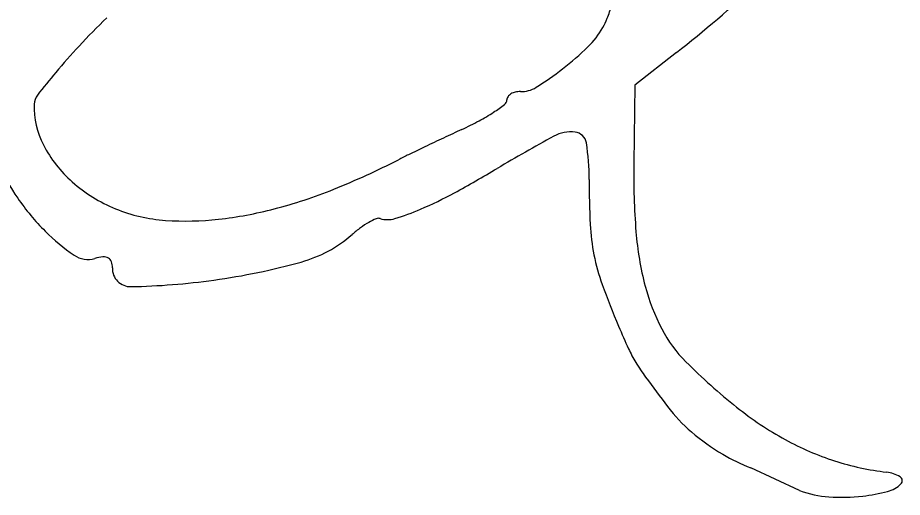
# Model space of a CAD drawing. Extents: x 44.2 to 78.2, y 4.5 to 26.5.
# Drawn here: x 71.5804 to 71.7684, y 7.5893 to 7.6913 of the extents above; entities that cross this region are included whole.
import ezdxf

# ---------------------------------------------------------------- set-up
doc = ezdxf.new("R2010")
doc.units = 0
doc.layers.add('SH_Text', color=7, linetype='Continuous')

msp = doc.modelspace()

# ---------------------------------------------------------------- linework, layer by layer
at = {"layer": 'SH_Text'}
msp.add_line((71.74654022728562, 7.590748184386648), (71.73615426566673, 7.5956137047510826), dxfattribs=at)
msp.add_lwpolyline([(71.72035829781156, 7.683914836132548), (71.71153500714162, 7.677020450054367), (71.71129105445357, 7.660376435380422)], dxfattribs=at)
for centre, radius, start, end in [((71.57369509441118, 7.871611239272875), 0.23820166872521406, 308.0035447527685, 313.42157001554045), ((71.66367880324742, 7.707189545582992), 0.044919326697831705, 339.1546146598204, 342.89936269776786), ((71.75099913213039, 7.5377109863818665), 0.21591588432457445, 134.6401177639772, 136.87595733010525), ((71.69296072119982, 7.696039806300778), 0.013586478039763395, 330.0293701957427, 339.154741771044), ((71.68833366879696, 7.6987080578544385), 0.01892774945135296, 314.22848684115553, 330.02941439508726), ((71.69264676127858, 7.592361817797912), 0.135967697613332, 136.8758657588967, 140.0374754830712), ((71.65680360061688, 7.73109888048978), 0.06413074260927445, 307.859994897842, 314.2284999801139), ((71.65315515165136, 7.735792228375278), 0.07007537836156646, 302.25944038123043, 307.860019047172), ((71.70845188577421, 7.5791173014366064), 0.15658854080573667, 140.037461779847, 142.29965486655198), ((71.68737839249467, 7.681571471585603), 0.005957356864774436, 268.1843493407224, 302.25944432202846), ((71.58720927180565, 7.672825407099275), 0.003353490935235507, 142.2996296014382, 178.18438106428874), ((71.68560914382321, 7.673801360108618), 0.0012795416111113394, 144.41728588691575, 178.1843314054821), ((71.68634983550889, 7.67327141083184), 0.002190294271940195, 121.83331143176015, 144.41719992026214), ((71.68679910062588, 7.67254776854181), 0.003042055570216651, 103.00265546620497, 121.833394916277), ((71.68705695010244, 7.671431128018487), 0.0041880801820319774, 88.18439573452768, 103.00263130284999), ((71.60142568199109, 7.67237476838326), 0.017577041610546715, 178.18441121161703, 207.458151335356), ((71.65985472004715, 7.704245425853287), 0.03947551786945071, 303.25106313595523, 307.42288096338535), ((71.68308910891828, 7.67388124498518), 0.0012417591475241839, 307.42289084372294, 358.18434282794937), ((71.65887122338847, 7.705745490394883), 0.04126924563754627, 298.2716644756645, 303.251029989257), ((71.64598840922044, 7.729699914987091), 0.06846816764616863, 294.8637059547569, 298.2716369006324), ((71.98440494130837, 6.99942994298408), 0.7364044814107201, 114.86360676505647, 115.20096407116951), ((71.69792378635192, 7.659436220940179), 0.007617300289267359, 83.14908339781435, 118.58737227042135), ((71.69850488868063, 7.664272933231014), 0.0027458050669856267, 9.03167768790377, 83.1490735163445), ((71.99581946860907, 6.975171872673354), 0.7632139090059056, 115.20089935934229, 115.52931854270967), ((71.86203276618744, 7.358280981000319), 0.3505841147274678, 118.58735877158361, 120.84359367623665), ((71.6100482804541, 7.676855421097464), 0.02729431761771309, 207.45817669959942, 228.5126980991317), ((71.96024243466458, 7.049660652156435), 0.680665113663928, 115.52924947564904, 115.8528558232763), ((71.65316587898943, 7.657066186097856), 0.04865400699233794, 359.8461914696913, 9.031742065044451), ((71.71244346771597, 7.561052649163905), 0.112399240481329, 115.85278925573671, 117.07844888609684), ((71.60891631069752, 7.672663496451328), 0.03470758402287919, 200.86084761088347, 214.63761538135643), ((71.58358173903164, 7.813104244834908), 0.17068264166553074, 292.00173344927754, 297.0784549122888), ((71.55201654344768, 7.877439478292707), 0.25409398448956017, 298.4759932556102, 300.8435998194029), ((71.8671457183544, 7.658092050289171), 0.15587140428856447, 179.16026733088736, 184.52102849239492), ((71.61346631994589, 7.680720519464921), 0.03245396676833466, 228.51267679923, 247.68141942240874), ((71.89375095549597, 7.656420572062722), 0.19193193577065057, 179.84626006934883, 182.7051711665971), ((71.60882262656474, 7.750636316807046), 0.10330798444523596, 284.6071821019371, 292.0017294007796), ((71.63212277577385, 7.729754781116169), 0.08608274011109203, 293.16878068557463, 298.4759420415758), ((71.62161662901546, 7.681437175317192), 0.050143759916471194, 214.63761972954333, 225.09417160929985), ((71.61400526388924, 7.682033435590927), 0.033873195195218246, 247.68145017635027, 266.24468777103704), ((71.61390951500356, 7.731117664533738), 0.08313735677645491, 276.31274047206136, 284.60715038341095), ((71.64522709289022, 7.699134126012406), 0.05277586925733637, 286.8407774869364, 293.1687482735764), ((71.61599158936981, 7.712297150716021), 0.06420202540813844, 266.24476008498, 276.3127101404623), ((71.6625683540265, 7.634602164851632), 0.015220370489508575, 113.4082927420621, 119.82969791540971), ((71.65701570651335, 7.647428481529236), 0.001243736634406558, 73.2406978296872, 113.40827387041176), ((71.65894194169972, 7.653824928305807), 0.005436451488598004, 253.24079261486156, 286.8407583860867), ((71.66933861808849, 7.624709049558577), 0.027224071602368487, 126.28020175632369, 131.15762793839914), ((71.66432334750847, 7.631541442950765), 0.018748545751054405, 119.82968227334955, 126.28017075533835), ((71.74540596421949, 7.649411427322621), 0.04342144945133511, 182.7052318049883, 191.3228078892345), ((71.61676834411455, 7.6765729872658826), 0.043275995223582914, 225.09422808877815, 235.67519313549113), ((71.63321130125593, 7.666038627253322), 0.02766961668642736, 285.50776736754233, 311.1575662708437), ((71.77744491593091, 7.650999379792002), 0.06589062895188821, 184.52108249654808, 194.7221564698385), ((71.59531183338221, 7.645148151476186), 0.0052246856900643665, 235.6751780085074, 285.79319947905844), ((71.74528502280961, 7.649387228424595), 0.04329811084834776, 191.3228307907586, 199.95642697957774), ((71.59938308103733, 7.630754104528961), 0.009734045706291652, 95.28992462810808, 105.79313217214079), ((71.59867459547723, 7.6384060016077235), 0.0020494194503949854, 61.938579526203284, 95.28998972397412), ((71.59900111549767, 7.639018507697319), 0.0013553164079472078, 18.350069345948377, 61.93865578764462), ((71.5966682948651, 7.6382447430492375), 0.0038131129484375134, 358.184365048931, 18.350009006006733), ((71.60235623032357, 7.777239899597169), 0.1430722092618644, 277.91472822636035, 285.50776491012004), ((71.60434820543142, 7.638001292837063), 0.003870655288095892, 178.18434274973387, 271.1601759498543), ((71.6013873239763, 7.784209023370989), 0.15010836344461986, 271.16015018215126, 277.9147412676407), ((71.88329267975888, 7.699498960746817), 0.19012215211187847, 199.9563923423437, 202.83455180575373), ((71.75607899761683, 7.64538538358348), 0.043799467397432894, 194.72225686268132, 207.48851633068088), ((71.86061021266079, 7.6899479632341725), 0.1655108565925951, 202.83453052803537, 204.64687284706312), ((71.74258009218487, 7.638361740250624), 0.02858263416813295, 207.4885228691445, 225.06578336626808), ((71.73580170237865, 7.632682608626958), 0.028191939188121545, 204.64686459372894, 211.35932237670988), ((71.74839983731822, 7.640360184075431), 0.042945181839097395, 211.3592225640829, 216.34546032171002), ((71.81503674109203, 7.7109848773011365), 0.13116960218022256, 225.06575763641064, 231.3742626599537), ((72.24316197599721, 8.004403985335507), 0.6572069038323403, 216.34547025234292, 217.02614211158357), ((71.74583076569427, 7.629282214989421), 0.03426655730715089, 217.026232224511, 229.51579272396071), ((71.77856557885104, 7.665340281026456), 0.07274379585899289, 231.37424901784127, 241.18302261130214), ((71.75492724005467, 7.639938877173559), 0.048277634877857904, 229.51587953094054, 239.1754951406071), ((71.77230028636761, 7.653951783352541), 0.05974565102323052, 241.18303753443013, 252.12074077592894), ((71.74907158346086, 7.630125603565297), 0.03685007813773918, 239.17560397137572, 249.47983281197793), ((71.7719667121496, 7.6529178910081), 0.05865927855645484, 252.12078665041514, 263.2100876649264), ((71.76417452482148, 7.58747259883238), 0.007248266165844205, 59.06353044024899, 83.21012855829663), ((71.76741107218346, 7.592872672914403), 0.0009525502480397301, 315.00752372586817, 59.06350586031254), ((71.76367683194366, 7.596605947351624), 0.006232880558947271, 284.4697417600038, 315.0074276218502), ((71.7544260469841, 7.612528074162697), 0.023163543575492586, 250.09625618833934, 265.8399307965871), ((71.75534443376, 7.628895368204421), 0.03958007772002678, 276.67704944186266, 284.469708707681), ((71.75551225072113, 7.627461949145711), 0.03813686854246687, 265.8399429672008, 276.677033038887)]:
    msp.add_arc(centre, radius, start, end, dxfattribs=at)

doc.saveas('drawing.dxf')
